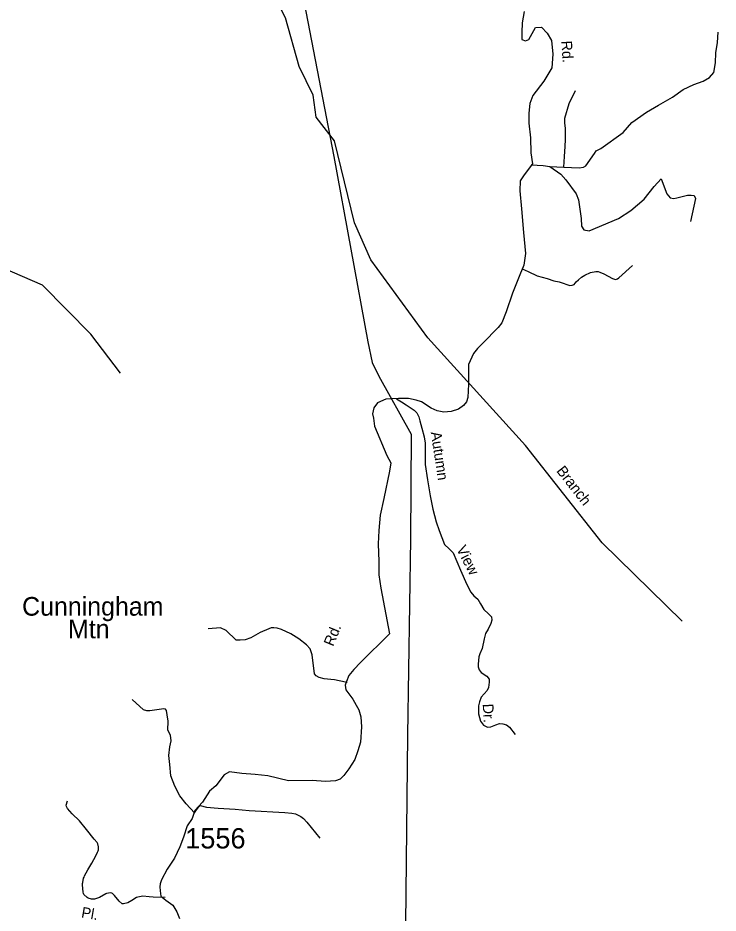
# Model space of a CAD drawing. Extents: x 884530 to 1028605, y 526725 to 653634.
# Drawn here: x 964924 to 969237, y 620013 to 625523 of the extents above; entities that cross this region are included whole.
import ezdxf

# ---------------------------------------------------------------- set-up
doc = ezdxf.new("R2010")
doc.units = 0
for name, color, linetype in [('Exist Geographical Mountain Summit Label', 7, 'Continuous'), ('Exist Hydrographic Creek Single Shore', 7, 'Continuous'), ('Exist Hydrographic Creek Single Shore Label', 7, 'Continuous'), ('Exist Hydrographic Misc Water Feature', 7, 'Continuous'), ('Exist Road Non-System Type 51', 7, 'Continuous'), ('Exist Road Non-System Type 51 Label', 7, 'Continuous'), ('Exist Road Secondary Type 51 Attributed', 7, 'Continuous'), ('Exist Road Secondary Type 51 Label', 7, 'Continuous'), ('Exist Road Secondary Type 51 Number Label', 7, 'Continuous'), ('Exist Utilities Electrical Transmission Line', 7, 'Continuous')]:
    doc.layers.add(name, color=color, linetype=linetype)

msp = doc.modelspace()

# ---------------------------------------------------------------- linework, layer by layer
at = {"layer": 'Exist Hydrographic Creek Single Shore'}
msp.add_lwpolyline([(969014.8, 621809.4), (968522.8, 622291.9), (968051.6, 622892), (967449, 623553.9), (967098.7, 624033.5), (966998.3, 624261.9), (966874.1, 624766.6), (966762.3, 624913.2), (966741.8, 625048.2), (966656.3, 625223.8), (966572.8, 625523), (966512.3, 625640.3), (966430.5, 625924.1), (966182, 626217.8), (966088.3, 626403.6), (966039, 626663.8), (966067.2, 626998), (966185.4, 627274.5), (966537.1, 627799.1), (966989.3, 628341.4), (967026, 628853.2)], dxfattribs=at)
at = {"layer": 'Exist Hydrographic Misc Water Feature'}
msp.add_lwpolyline([(965557, 623335.9), (965373.5, 623575.8), (965075.5, 623877.3), (964565.8, 624097.5), (964199.1, 624341.1), (963990.4, 624575.1), (963810.8, 624690.2), (963653.4, 624713.1), (962953.1, 624720.6), (962756.3, 624816.4), (962610.5, 624940.8), (962192.3, 625146), (962013.9, 625294)], dxfattribs=at)
at = {"layer": 'Exist Road Non-System Type 51'}
msp.add_line((968200.7, 624609), (968286, 624604.7), dxfattribs=at)
for points in [[(968286, 624604.7), (968382.1, 624600.1), (968407.3, 624604.7), (968423.2, 624613.8), (968474.9, 624688.8), (968486.5, 624704.5), (968513.8, 624720.3), (968652.1, 624817.8), (968706.5, 624879.1), (968796.4, 624942.6), (968869.8, 624985.6), (968955.9, 625035.5), (969022.4, 625081.6), (969087.3, 625112.9), (969144, 625133), (969184.9, 625155.6), (969209.8, 625187.4), (969221.1, 625246.3), (969224, 625308.1), (969232.4, 625371.4), (969237, 625434.5)], [(968286, 624604.7), (968290.3, 624670.6), (968295.7, 624732.2), (968296.8, 624774.4), (968296.2, 624845.3), (968292, 624876.2), (968292.5, 624905.6), (968319.2, 624996.1), (968358.6, 625076.6)], [(968086.5, 624619.9), (968159.5, 624613.9), (968200.7, 624609)], [(968200.7, 624609), (968267.6, 624561.6), (968300, 624525.9), (968361.8, 624440.4), (968377.8, 624404.3), (968393, 624289), (968395.9, 624242), (968409.5, 624219.3), (968443.5, 624212.5), (968622.7, 624289.6), (968699.7, 624337.2), (968781.6, 624407.3), (968842.3, 624486.3), (968886.9, 624532.1)], [(968886.9, 624532.1), (968921.2, 624440.7), (968942.1, 624416.5), (968965, 624412.3), (968983.7, 624416.5), (969048.2, 624433.1), (969071, 624433.1), (969089.7, 624431), (969098, 624412.3), (969067, 624270.9)], [(968030.9, 623978.6), (968067.6, 623961.7), (968123, 623936.6), (968184.3, 623919.8), (968225.8, 623906), (968258.1, 623898.5), (968277.5, 623891.7), (968311.1, 623880.4), (968324, 623876.8), (968338.6, 623877.9), (968349.6, 623882.9), (968363.6, 623899.8), (968376.1, 623911.9), (968395.6, 623926.6), (968417.1, 623939.9), (968450.3, 623955.3), (968482.9, 623962.5), (968497.4, 623962.9), (968509.5, 623959.2), (968532.7, 623947.6), (968586.3, 623919.2), (968604.6, 623913.9), (968616.7, 623916.4), (968625.3, 623922.9), (968709.9, 623999.7)], [(967256.3, 623177.7), (967287, 623159.9), (967315, 623142.1), (967347.1, 623121.7), (967365.9, 623109), (967381.2, 623092), (967393.9, 623067.4), (967400.7, 623042.6), (967411.9, 622997.2), (967425.6, 622945.1), (967432.4, 622905.3), (967432.4, 622844), (967432.4, 622775.3), (967447.1, 622679.6), (967464.3, 622581.4), (967479, 622500.5), (967501.1, 622422), (967518.3, 622368), (967552.6, 622282.1), (967579.7, 622255.1), (967604.2, 622230.5), (967650.8, 622125), (967690.1, 622036.8), (967714.2, 621988.4), (967731.9, 621966.7), (967756.3, 621945.9), (967773.4, 621916.6), (967794.8, 621881.8), (967822.8, 621855.5), (967840.6, 621836.8), (967844, 621815.6), (967838.1, 621796.5), (967820.1, 621762), (967804.9, 621734.1), (967796.4, 621700.9), (967783.3, 621641.7), (967768.4, 621609.2), (967763.3, 621590.5), (967758.8, 621546), (967760, 621529.4), (967765, 621511.6), (967778.4, 621494.5), (967812.7, 621472.4), (967826.1, 621452.9), (967827.1, 621434.2), (967823.6, 621402.8), (967815.1, 621383.3), (967778.4, 621342.4), (967766.8, 621314.5), (967761.1, 621288.4), (967762, 621238.9), (967773.4, 621195.1), (967792.2, 621170.1), (967816, 621158.2), (967837.2, 621159.9), (967868.6, 621171.9), (967890.7, 621179.5), (967911.1, 621178.6), (967933.2, 621172.7), (967951.8, 621157.5), (967986.7, 621112.4)], [(966951.6, 621433.6), (966902.7, 621443.7), (966874.3, 621449.8), (966852.2, 621452), (966810.4, 621454.8), (966779.8, 621463.7), (966760.9, 621473.1), (966750.3, 621487.1), (966737.5, 621603.8), (966724.7, 621640), (966700.8, 621664.4), (966655.2, 621701.2), (966604.7, 621732.3), (966547.9, 621759), (966521.7, 621766.8), (966500.6, 621769), (966485, 621768.5), (966469.4, 621764), (966417.2, 621740.6), (966358.8, 621707.8), (966324.3, 621694.5), (966293.1, 621692.8), (966268.7, 621693.4), (966207, 621752.4), (966171.7, 621768.4), (966096.8, 621762.9)], [(966011.8, 620631.2), (965960.9, 620685), (965922, 620735.5), (965890.5, 620794.8), (965866.8, 620858.5), (965860.4, 620927.9), (965853.5, 620983.6), (965859, 621036.1), (965868, 621074.6), (965863.5, 621108.6), (965846.8, 621139.1), (965850, 621194.8), (965843.1, 621234), (965838.7, 621259.6), (965833, 621268.5), (965822.9, 621270), (965736.4, 621258.8), (965718.1, 621258.3), (965698.7, 621263.9), (965627, 621328)], [(965832.2, 620108.8), (965757, 620111.1), (965732, 620113.3), (965693.4, 620117.9), (965662.3, 620112), (965655.3, 620109.6), (965625.4, 620090.7), (965600.5, 620077), (965574.2, 620069.5), (965567.2, 620070.1), (965548.3, 620086.1), (965518.9, 620122.4), (965507.8, 620133.4), (965501.8, 620136.8), (965495, 620137.2), (965470.7, 620133.7), (965465.2, 620131.6), (965425.9, 620108.8), (965396.5, 620099.7), (965386.5, 620098.3), (965378, 620098.8), (965357.7, 620105.1), (965351.1, 620109.3), (965331.1, 620128.8), (965327.5, 620134.7), (965325.5, 620141.9), (965322.2, 620187.8), (965322.4, 620195.8), (965323.2, 620201.9), (965329, 620228.3), (965331.3, 620235.5), (965334.7, 620242.6), (965355.6, 620278.8), (965379.8, 620321.1), (965405.1, 620366.8), (965415.4, 620388.8), (965417.9, 620396.5), (965419.6, 620403.7), (965420.7, 620421.4), (965416, 620440.7), (965412.5, 620448.3), (965394.2, 620469.3), (965346, 620528.3), (965302.8, 620581.6), (965257.9, 620624.8), (965229.6, 620656.4), (965224, 620669.6), (965222.3, 620678.4), (965229.6, 620704.8)], [(966011.8, 620631.2), (966024, 620649.9), (966032.4, 620660.1), (966038.1, 620666.6), (966046.1, 620674.9)], [(966046.1, 620674.9), (966086.8, 620665.8), (966157.8, 620658.6), (966261.9, 620652.9), (966349, 620644.9), (966569.3, 620632.3), (966612.1, 620627.6), (966633.1, 620623.7), (966649.9, 620616.9), (966666.7, 620608.9), (966682.8, 620594.7), (966703.7, 620573.9), (966783.8, 620474.2)]]:
    msp.add_lwpolyline(points, dxfattribs=at)
at = {"layer": 'Exist Road Secondary Type 51 Attributed'}
for points in [[(968041.8, 625562.9), (968029.2, 625492.2), (968028.3, 625432.8), (968027.4, 625390.3), (968051.1, 625381.2), (968070.5, 625390.2), (968111.7, 625465.1), (968149.2, 625466.4), (968184, 625428.9), (968209.8, 625383.7), (968218.8, 625301.1), (968212.4, 625215.3), (968163.4, 625134.9), (968096.3, 625046.2), (968076.9, 624997.2), (968071.7, 624936.5), (968071.7, 624875.8), (968081.8, 624785.3), (968084.5, 624693.2), (968093.7, 624626.1), (968073, 624597.7), (968037.9, 624551.8), (968018.8, 624520.2), (968015, 624458.2), (968025.2, 624349), (968038.1, 624203.1), (968049.8, 624074), (968039.5, 624001.1), (968016.3, 623941.7), (967969.8, 623828.1), (967930.8, 623713.3), (967905.2, 623646.8), (967882.7, 623618.2), (967787.9, 623520.6), (967755.8, 623488.1), (967730.4, 623458), (967700.3, 623390.1), (967698.7, 623268.3), (967696.2, 623187.6), (967687.2, 623159.7), (967668.6, 623138.5), (967637.7, 623115.5), (967593.4, 623099.9), (967547.4, 623095.8), (967505.7, 623104.8), (967470.5, 623121.9), (967410.4, 623159.3), (967376.6, 623170.5), (967329.2, 623181.7), (967301.1, 623181.5), (967267.5, 623180.2), (967190.1, 623177.6), (967138.4, 623153.1), (967116.9, 623122.4), (967108.8, 623086), (967114, 623060.2)], [(967114, 623060.2), (967120.4, 623011.1), (967196.4, 622830.7), (967221.1, 622784.5), (967212, 622732.9), (967177.2, 622566), (967154.7, 622462.7), (967148, 622367.9), (967143.2, 622286), (967147.6, 622177.1), (967147.6, 622095.8), (967159.2, 622013.1), (967213.4, 621731.6), (967035.3, 621556), (966994, 621512.1), (966963.1, 621476), (966947.6, 621439.8), (966939.9, 621416.6), (966945, 621386.9), (966987.5, 621330.9), (967008.4, 621294), (967023.2, 621265.5), (967035.7, 621221.1), (967039.7, 621160.8), (967034.4, 621065), (967018.5, 621011.6), (966998.6, 620958.1), (966962.7, 620901.2), (966931.3, 620860.5), (966908.4, 620837.1), (966880, 620828.1), (966817.9, 620824.3), (966736, 620829.2), (966590.2, 620828), (966463, 620857.6), (966385.1, 620866.3), (966303.2, 620873.2), (966227.5, 620882.8), (966194.9, 620863.8), (966142.7, 620796.2), (966103.3, 620763), (966062.1, 620696.2), (966013.7, 620644.5), (965997.1, 620595.5), (965967.6, 620549.9), (965943.2, 620480.6), (965920.6, 620420.9), (965888.2, 620351.9), (965842.6, 620283.7), (965808.3, 620218.8), (965799.4, 620193), (965798.8, 620175.2), (965799.9, 620151), (965804, 620118.2), (965836.3, 620093.2), (965879, 620062.1), (965903.5, 620021.4), (965920.1, 619980.7)]]:
    msp.add_lwpolyline(points, dxfattribs=at)
at = {"layer": 'Exist Utilities Electrical Transmission Line'}
msp.add_lwpolyline([(965036.4, 635035.7), (964989.5, 634668.8), (964965.2, 634421.6), (965018.2, 634165.5), (965091.9, 633808.7), (965330.2, 632593.6), (965545.7, 631483.4), (965762, 630387.3), (965977.8, 629279.1), (966208.9, 628092.3), (966297.4, 627640.8), (966431.5, 626945.8), (966651.9, 625799.4), (966871, 624671.1), (967079.7, 623529), (967105.3, 623402.1), (967146.5, 623318.6), (967346.2, 622961.5), (967341.8, 622315.2), (967324.2, 621109), (967311.8, 619944.6)], dxfattribs=at)

# ---------------------------------------------------------------- texts
at = {"layer": 'Exist Geographical Mountain Summit Label'}
for s, p in [('Cunningham', (964949.9, 621844.1)), ('Mtn', (965232.9, 621704.8))]:
    msp.add_text(s, height=114.83, dxfattribs=at).set_placement(p)
at = {"layer": 'Exist Hydrographic Creek Single Shore Label'}
msp.add_text('Branch', height=65.62, rotation=308.1404, dxfattribs=at).set_placement((968237.9, 622734.4))
msp.add_text('Branch', height=65.62, rotation=308.1404, dxfattribs=at).set_placement((968237.9, 622734.4))
at = {"layer": 'Exist Road Non-System Type 51 Label'}
for s, rotation, p in [('Autumn', 278.6398, (967466.8, 622972.4)), ('View', 297.2985, (967623, 622255.5)), ('Dr.', 273.2229, (967787, 621300.4)), ('Pl.', 350.1322, (965311.3, 619987.6))]:
    msp.add_text(s, height=65.62, rotation=rotation, dxfattribs=at).set_placement(p)
at = {"layer": 'Exist Road Secondary Type 51 Label'}
for rotation, p in [(273.6844, (968271.2, 625381.2)), (67.8122, (966865.9, 621650.9))]:
    msp.add_text('Rd.', height=65.62, rotation=rotation, dxfattribs=at).set_placement(p)
at = {"layer": 'Exist Road Secondary Type 51 Number Label'}
msp.add_text('1556', height=125, dxfattribs=at).set_placement((965954.5, 620411.2))

doc.saveas('drawing.dxf')
